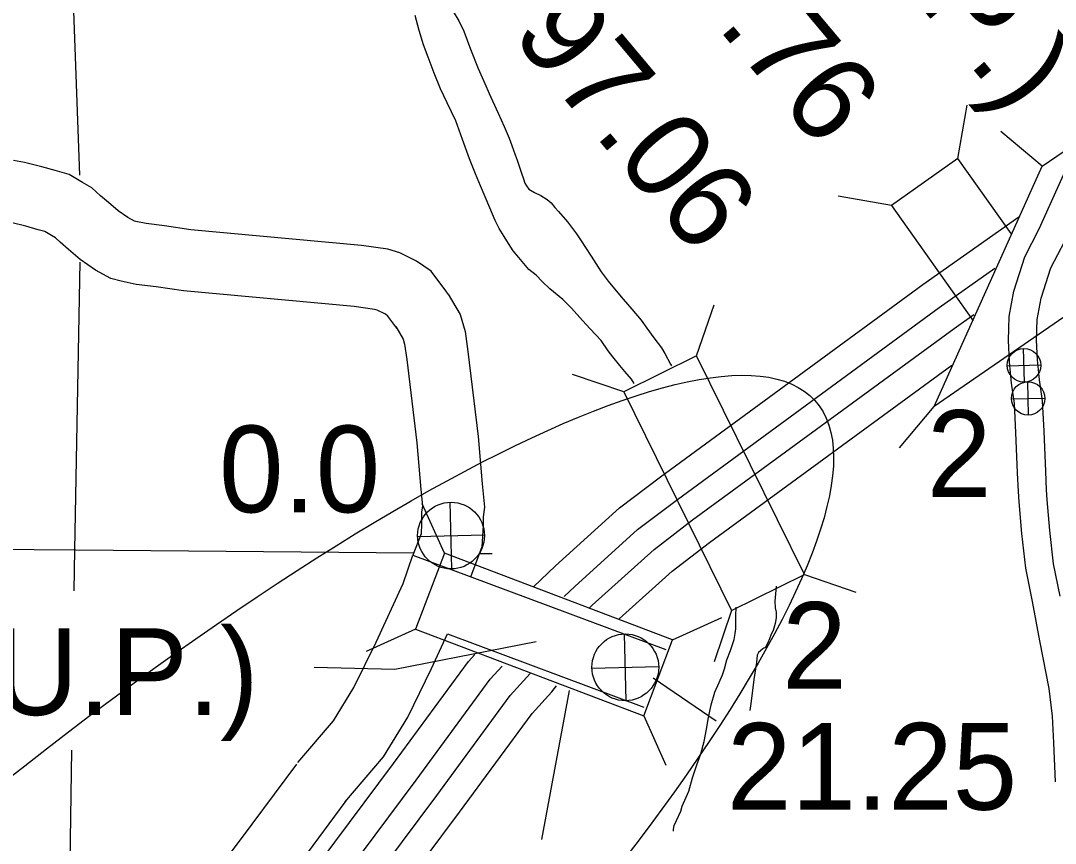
# Model space of a CAD drawing. Extents: x 22866 to 28196, y 1324810 to 1328105.
# Drawn here: x 24260.5 to 24428, y 1327097.7 to 1327231 of the extents above; entities that cross this region are included whole.
import ezdxf

# ---------------------------------------------------------------- set-up
doc = ezdxf.new("R2010")
doc.units = 0
for name, color, linetype in [('Default', 7, 'Continuous'), ('Level 10', 7, 'Continuous'), ('Level 15', 7, 'Continuous'), ('Level 19', 7, 'Continuous'), ('Level 20', 7, 'Continuous'), ('Level 25', 7, 'Continuous'), ('Level 26', 7, 'Continuous'), ('Level 5', 7, 'Continuous'), ('Level 58', 7, 'Continuous'), ('Level 9', 7, 'Continuous')]:
    doc.layers.add(name, color=color, linetype=linetype)

msp = doc.modelspace()

# ---------------------------------------------------------------- linework, layer by layer
at = {"layer": 'Default'}
msp.add_ellipse((24246.97, 1327041), major_axis=(-142.09, -128.47), ratio=0.229165, dxfattribs=at)
at = {"layer": 'Level 10'}
for points in [[(24329.66, 1327186.72), (24329.28, 1327187.25), (24326.95, 1327190.43), (24324.53, 1327192.07), (24321.88, 1327193.38), (24319.91, 1327193.98), (24315.64, 1327194.59), (24288.01, 1327197.13), (24283.72, 1327197.77), (24280.75, 1327198.13), (24279.11, 1327198.47), (24278.86, 1327198.54), (24277.81, 1327199.1), (24276.25, 1327200.2), (24274.69, 1327201.54), (24273.4, 1327202.64), (24271.99, 1327203.9), (24270.49, 1327204.78), (24268.33, 1327206.06), (24266.03, 1327206.73), (24263.86, 1327207.33), (24261.09, 1327208.03), (24259.27, 1327208.33)], [(24329.66, 1327186.72), (24329.28, 1327187.25), (24326.95, 1327190.43), (24324.53, 1327192.07), (24321.88, 1327193.38), (24319.91, 1327193.98), (24315.64, 1327194.59), (24288.01, 1327197.13), (24283.72, 1327197.77), (24280.75, 1327198.13), (24279.11, 1327198.47), (24278.86, 1327198.54), (24277.81, 1327199.1), (24276.25, 1327200.2), (24274.69, 1327201.54), (24273.4, 1327202.64), (24271.99, 1327203.9), (24270.49, 1327204.78), (24268.33, 1327206.06), (24266.03, 1327206.73), (24263.86, 1327207.33), (24261.09, 1327208.03), (24259.27, 1327208.33)], [(24321.41, 1327181.11), (24321.19, 1327181.42), (24319.93, 1327183.14), (24319.51, 1327183.43), (24318.19, 1327184.08), (24317.74, 1327184.22), (24314.48, 1327184.68), (24286.82, 1327187.22), (24282.37, 1327187.88), (24279.14, 1327188.28), (24276.71, 1327188.78), (24275.07, 1327189.26), (24272.56, 1327190.6), (24270.11, 1327192.32), (24268.21, 1327193.96), (24266.85, 1327195.12), (24266.08, 1327195.8), (24265.42, 1327196.19), (24264.34, 1327196.83), (24263.29, 1327197.14), (24261.3, 1327197.69), (24259.06, 1327198.26)], [(24321.41, 1327181.11), (24321.19, 1327181.42), (24319.93, 1327183.14), (24319.51, 1327183.43), (24318.19, 1327184.08), (24317.74, 1327184.22), (24314.48, 1327184.68), (24286.82, 1327187.22), (24282.37, 1327187.88), (24279.14, 1327188.28), (24276.71, 1327188.78), (24275.07, 1327189.26), (24272.56, 1327190.6), (24270.11, 1327192.32), (24268.21, 1327193.96), (24266.85, 1327195.12), (24266.08, 1327195.8), (24265.42, 1327196.19), (24264.34, 1327196.83), (24263.29, 1327197.14), (24261.3, 1327197.69), (24259.06, 1327198.26)], [(24329.66, 1327186.72), (24331.63, 1327183.4), (24332.42, 1327180.63), (24332.86, 1327177.41), (24334.55, 1327163.62), (24335.2, 1327155.97), (24335.59, 1327152.19)], [(24329.66, 1327186.72), (24331.63, 1327183.4), (24332.42, 1327180.63), (24332.86, 1327177.41), (24334.55, 1327163.62), (24335.2, 1327155.97), (24335.59, 1327152.19)], [(24321.19, 1327181.45), (24322.39, 1327179.42), (24322.63, 1327178.58), (24322.97, 1327176.13), (24324.63, 1327162.59), (24325.27, 1327155.04), (24325.54, 1327152.39)], [(24321.19, 1327181.45), (24322.39, 1327179.42), (24322.63, 1327178.58), (24322.97, 1327176.13), (24324.63, 1327162.59), (24325.27, 1327155.04), (24325.54, 1327152.39)], [(24325.54, 1327152.39), (24325.39, 1327151.35), (24325.39, 1327149.51), (24325.29, 1327147.87), (24323.97, 1327144.4)], [(24325.54, 1327152.39), (24325.39, 1327151.35), (24325.39, 1327149.51), (24325.29, 1327147.87), (24323.97, 1327144.4)], [(24335.59, 1327152.19), (24335.36, 1327150.64), (24335.36, 1327149.2), (24335.15, 1327145.75), (24333.3, 1327140.87)], [(24335.59, 1327152.19), (24335.36, 1327150.64), (24335.36, 1327149.2), (24335.15, 1327145.75), (24333.3, 1327140.87)], [(24305.36, 1327110.83), (24311.1, 1327117.57), (24314.38, 1327122.97), (24318, 1327130.32), (24322.38, 1327139.84), (24323.97, 1327144.4)], [(24305.36, 1327110.83), (24311.1, 1327117.57), (24314.38, 1327122.97), (24318, 1327130.32), (24322.38, 1327139.84), (24323.97, 1327144.4)], [(24323.97, 1327144.4), (24364.93, 1327129.1)], [(24323.97, 1327144.4), (24364.93, 1327129.1)], [(24312.96, 1327104.37), (24319.21, 1327111.71), (24323.14, 1327118.17), (24327, 1327126.03), (24329.59, 1327131.65)], [(24312.96, 1327104.37), (24319.21, 1327111.71), (24323.14, 1327118.17), (24327, 1327126.03), (24329.59, 1327131.65)], [(24329.59, 1327131.65), (24361.39, 1327119.77)], [(24329.59, 1327131.65), (24361.39, 1327119.77)], [(24278.78, 1327075.17), (24297.96, 1327100.85), (24305.15, 1327110.57)], [(24278.78, 1327075.17), (24297.96, 1327100.85), (24305.15, 1327110.57)], [(24286.78, 1327069.2), (24305.97, 1327094.9), (24313.17, 1327104.63)], [(24286.78, 1327069.2), (24305.97, 1327094.9), (24313.17, 1327104.63)]]:
    msp.add_lwpolyline(points, dxfattribs=at)
at = {"layer": 'Level 15'}
for points in [[(24428.06, 1327107.67), (24427.79, 1327113.99), (24427.55, 1327118.35), (24427.04, 1327122.8), (24425.51, 1327130.52), (24424.3, 1327136.91), (24423.22, 1327142.31), (24422.57, 1327147.94), (24422.16, 1327153.05), (24422.04, 1327154.75), (24421.89, 1327157.76), (24421.62, 1327164.3), (24421.4, 1327168.99), (24420.9, 1327172.26), (24420.58, 1327175.73), (24420.42, 1327179.17), (24420.52, 1327183.07), (24421.27, 1327187.2), (24423.08, 1327192.74), (24425.42, 1327197.28), (24430.11, 1327207.68)], [(24428.06, 1327107.67), (24427.79, 1327113.99), (24427.55, 1327118.35), (24427.04, 1327122.8), (24425.51, 1327130.52), (24424.3, 1327136.91), (24423.22, 1327142.31), (24422.57, 1327147.94), (24422.16, 1327153.05), (24422.04, 1327154.75), (24421.89, 1327157.76), (24421.62, 1327164.3), (24421.4, 1327168.99), (24420.9, 1327172.26), (24420.58, 1327175.73), (24420.42, 1327179.17), (24420.52, 1327183.07), (24421.27, 1327187.2), (24423.08, 1327192.74), (24425.42, 1327197.28), (24430.11, 1327207.68)], [(24428.79, 1327137.78), (24427.74, 1327143.02), (24427.12, 1327148.39), (24426.72, 1327153.39), (24426.61, 1327155.02), (24426.46, 1327157.97), (24426.19, 1327164.5), (24425.96, 1327169.44), (24425.44, 1327172.81), (24425.15, 1327176.04), (24424.99, 1327179.23), (24425.08, 1327182.6), (24425.71, 1327186.07), (24427.31, 1327190.97), (24429.54, 1327195.29)], [(24428.79, 1327137.78), (24427.74, 1327143.02), (24427.12, 1327148.39), (24426.72, 1327153.39), (24426.61, 1327155.02), (24426.46, 1327157.97), (24426.19, 1327164.5), (24425.96, 1327169.44), (24425.44, 1327172.81), (24425.15, 1327176.04), (24424.99, 1327179.23), (24425.08, 1327182.6), (24425.71, 1327186.07), (24427.31, 1327190.97), (24429.54, 1327195.29)]]:
    msp.add_lwpolyline(points, dxfattribs=at)
at = {"layer": 'Level 19'}
for points in [[(24343.51, 1327139.27), (24347.07, 1327142.69), (24357.44, 1327152.08), (24364.06, 1327157.11), (24406.55, 1327188.24), (24422.08, 1327199.21)], [(24343.51, 1327139.27), (24347.07, 1327142.69), (24357.44, 1327152.08), (24364.06, 1327157.11), (24406.55, 1327188.24), (24422.08, 1327199.21)], [(24348.47, 1327137.7), (24350.19, 1327139.35), (24360.36, 1327148.55), (24366.8, 1327153.45), (24409.21, 1327184.53), (24418.23, 1327190.9)], [(24348.47, 1327137.7), (24350.19, 1327139.35), (24360.36, 1327148.55), (24366.8, 1327153.45), (24409.21, 1327184.53), (24418.23, 1327190.9)], [(24352.45, 1327135.76), (24353.02, 1327136.31), (24363.02, 1327145.35), (24369.28, 1327150.12), (24411.64, 1327181.16), (24414.8, 1327183.39)], [(24352.45, 1327135.76), (24353.02, 1327136.31), (24363.02, 1327145.35), (24369.28, 1327150.12), (24411.64, 1327181.16), (24414.8, 1327183.39)], [(24357.39, 1327134.1), (24365.94, 1327141.83), (24372.02, 1327146.46), (24411.27, 1327175.22)], [(24357.39, 1327134.1), (24365.94, 1327141.83), (24372.02, 1327146.46), (24411.27, 1327175.22)], [(24289.78, 1327069.04), (24320.85, 1327110.67), (24332.96, 1327127.2), (24333.98, 1327128.32)], [(24289.78, 1327069.04), (24320.85, 1327110.67), (24332.96, 1327127.2), (24333.98, 1327128.32)], [(24293.5, 1327066.38), (24324.52, 1327107.95), (24336.5, 1327124.3), (24338.44, 1327126.43)], [(24293.5, 1327066.38), (24324.52, 1327107.95), (24336.5, 1327124.3), (24338.44, 1327126.43)], [(24296.84, 1327063.92), (24327.86, 1327105.48), (24339.73, 1327121.67), (24342.99, 1327125.25), (24343.05, 1327125.33)], [(24296.84, 1327063.92), (24327.86, 1327105.48), (24339.73, 1327121.67), (24342.99, 1327125.25), (24343.05, 1327125.33)], [(24300.55, 1327061.24), (24331.54, 1327102.76), (24343.27, 1327118.77), (24346.47, 1327122.29), (24347.24, 1327123.26)], [(24300.55, 1327061.24), (24331.54, 1327102.76), (24343.27, 1327118.77), (24346.47, 1327122.29), (24347.24, 1327123.26)]]:
    msp.add_lwpolyline(points, dxfattribs=at)
at = {"layer": 'Level 20'}
for p, q in [((24425.91, 1327207.41), (24458.54, 1327229.95)), ((24425.91, 1327207.41), (24458.54, 1327229.95)), ((24412.25, 1327208.68), (24413.74, 1327217.33)), ((24412.25, 1327208.68), (24413.74, 1327217.33)), ((24425.91, 1327207.41), (24419.17, 1327213.04)), ((24425.91, 1327207.41), (24419.17, 1327213.04)), ((24412.25, 1327208.68), (24401.49, 1327201.09)), ((24412.25, 1327208.68), (24401.49, 1327201.09)), ((24420.84, 1327196.51), (24412.25, 1327208.68)), ((24420.84, 1327196.51), (24412.25, 1327208.68)), ((24408.4, 1327168.52), (24425.91, 1327207.41)), ((24408.4, 1327168.52), (24425.91, 1327207.41)), ((24401.49, 1327201.09), (24392.84, 1327202.58)), ((24401.49, 1327201.09), (24392.84, 1327202.58)), ((24401.49, 1327201.09), (24414.71, 1327182.36)), ((24401.49, 1327201.09), (24414.71, 1327182.36)), ((24440.98, 1327190.96), (24408.4, 1327168.52)), ((24440.98, 1327190.96), (24408.4, 1327168.52)), ((24369.92, 1327176.68), (24372.74, 1327184.99)), ((24369.92, 1327176.68), (24372.74, 1327184.99)), ((24358.11, 1327170.86), (24349.8, 1327173.69)), ((24358.11, 1327170.86), (24349.8, 1327173.69)), ((24402.78, 1327161.78), (24408.4, 1327168.52)), ((24402.78, 1327161.78), (24408.4, 1327168.52)), ((24329.08, 1327144.71), (24325.48, 1327152.72)), ((24329.08, 1327144.71), (24325.48, 1327152.72)), ((24387.38, 1327141.25), (24395.69, 1327138.43)), ((24387.38, 1327141.25), (24395.69, 1327138.43)), ((24375.57, 1327135.43), (24372.74, 1327127.12)), ((24375.57, 1327135.43), (24372.74, 1327127.12)), ((24366.02, 1327130.71), (24374.02, 1327134.31)), ((24366.02, 1327130.71), (24374.02, 1327134.31)), ((24324.42, 1327132.4), (24316.41, 1327128.8)), ((24324.42, 1327132.4), (24316.41, 1327128.8)), ((24361.35, 1327118.4), (24364.95, 1327110.39)), ((24361.35, 1327118.4), (24364.95, 1327110.39))]:
    msp.add_line(p, q, dxfattribs=at)
for points in [[(24387.38, 1327141.25), (24369.92, 1327176.68), (24358.11, 1327170.86), (24375.57, 1327135.43)], [(24387.38, 1327141.25), (24369.92, 1327176.68), (24358.11, 1327170.86), (24375.57, 1327135.43)], [(24366.02, 1327130.71), (24329.08, 1327144.71), (24324.42, 1327132.4), (24361.35, 1327118.4)], [(24366.02, 1327130.71), (24329.08, 1327144.71), (24324.42, 1327132.4), (24361.35, 1327118.4)]]:
    msp.add_lwpolyline(points, close=True, dxfattribs=at)
at = {"layer": 'Level 25'}
msp.add_line((24362.86, 1327124.54), (24373.1, 1327117.58), dxfattribs=at)
msp.add_line((24362.86, 1327124.54), (24373.1, 1327117.58), dxfattribs=at)
at = {"layer": 'Level 26'}
for p, q in [((24423.01, 1327172.46), (24422.88, 1327177.87)), ((24423.01, 1327172.46), (24422.88, 1327177.87)), ((24420.24, 1327175.11), (24425.65, 1327175.23)), ((24420.24, 1327175.11), (24425.65, 1327175.23)), ((24423.67, 1327167.1), (24423.55, 1327172.51)), ((24423.67, 1327167.1), (24423.55, 1327172.51)), ((24420.9, 1327169.74), (24426.31, 1327169.87)), ((24420.9, 1327169.74), (24426.31, 1327169.87)), ((24330.27, 1327142.17), (24330.03, 1327152.99)), ((24330.27, 1327142.17), (24330.03, 1327152.99)), ((24324.74, 1327147.45), (24335.56, 1327147.7)), ((24324.74, 1327147.45), (24335.56, 1327147.7)), ((24358.49, 1327120.83), (24358.24, 1327131.65)), ((24358.49, 1327120.83), (24358.24, 1327131.65)), ((24352.96, 1327126.11), (24363.78, 1327126.36)), ((24352.96, 1327126.11), (24363.78, 1327126.36))]:
    msp.add_line(p, q, dxfattribs=at)
for centre, radius in [((24422.94, 1327175.17), 2.71), ((24422.94, 1327175.17), 2.71), ((24423.61, 1327169.8), 2.71), ((24423.61, 1327169.8), 2.71), ((24330.15, 1327147.58), 5.41), ((24330.15, 1327147.58), 5.41), ((24358.37, 1327126.24), 5.41), ((24358.37, 1327126.24), 5.41)]:
    msp.add_circle(centre, radius, dxfattribs=at)
at = {"layer": 'Level 5'}
for points in [[(24270.01, 1327205.96), (24268.97, 1327235.56), (24268.26, 1327276.64), (24263.79, 1327316.9)], [(24270.01, 1327205.96), (24268.97, 1327235.56), (24268.26, 1327276.64), (24263.79, 1327316.9)], [(24269.11, 1327138.63), (24269.21, 1327145.29), (24270.09, 1327191.88)], [(24269.11, 1327138.63), (24269.21, 1327145.29), (24270.09, 1327191.88)], [(24269.37, 1327145.23), (24181.42, 1327145.94)], [(24269.37, 1327145.23), (24181.42, 1327145.94)], [(24324.11, 1327144.73), (24269.37, 1327145.23)], [(24324.11, 1327144.73), (24269.37, 1327145.23)], [(24336.81, 1327144.62), (24334.77, 1327144.63)], [(24336.81, 1327144.62), (24334.77, 1327144.63)], [(24268.02, 1327065.83), (24268.72, 1327112.82)], [(24268.02, 1327065.83), (24268.72, 1327112.82)]]:
    msp.add_lwpolyline(points, dxfattribs=at)
at = {"layer": 'Level 58'}
for p, q in [((24321.02, 1327125.95), (24343.91, 1327130.4)), ((24321.02, 1327125.95), (24343.91, 1327130.4)), ((24307.99, 1327126.27), (24321.02, 1327125.95)), ((24307.99, 1327126.27), (24321.02, 1327125.95)), ((24344.83, 1327098.32), (24349.34, 1327122.49)), ((24344.83, 1327098.32), (24349.34, 1327122.49))]:
    msp.add_line(p, q, dxfattribs=at)
at = {"layer": 'Level 9'}
for points in [[(24330.47, 1327232.49), (24331.39, 1327230.97), (24332.21, 1327229.29), (24333.32, 1327226.37), (24334.56, 1327223.26), (24335.6, 1327220.81), (24336.35, 1327219.22), (24336.87, 1327218), (24337.8, 1327216.05), (24338.76, 1327213.87), (24339.55, 1327211.98), (24340, 1327210.79), (24340.56, 1327209.26), (24340.84, 1327208.4), (24341.22, 1327207.27), (24341.57, 1327206.31), (24341.88, 1327205.39), (24342.12, 1327204.69), (24342.36, 1327204.23), (24342.77, 1327203.73), (24343.68, 1327203.15), (24344.71, 1327202.67), (24345.72, 1327202.01), (24346.36, 1327201.49), (24346.97, 1327200.73), (24347.54, 1327200.11), (24349, 1327198.4), (24349.68, 1327197.55), (24350.49, 1327196.46), (24351.24, 1327195.34), (24351.95, 1327194.25), (24352.84, 1327192.83), (24353.62, 1327191.68), (24354.47, 1327190.32), (24355.59, 1327188.81), (24356.64, 1327187.56), (24358.03, 1327185.88), (24359.42, 1327184.24), (24360.94, 1327182.46), (24361.86, 1327181.18), (24362.98, 1327179.6), (24364.23, 1327177.98), (24364.78, 1327177.09), (24365.67, 1327175.37), (24365.84, 1327175.06)], [(24330.47, 1327232.49), (24331.39, 1327230.97), (24332.21, 1327229.29), (24333.32, 1327226.37), (24334.56, 1327223.26), (24335.6, 1327220.81), (24336.35, 1327219.22), (24336.87, 1327218), (24337.8, 1327216.05), (24338.76, 1327213.87), (24339.55, 1327211.98), (24340, 1327210.79), (24340.56, 1327209.26), (24340.84, 1327208.4), (24341.22, 1327207.27), (24341.57, 1327206.31), (24341.88, 1327205.39), (24342.12, 1327204.69), (24342.36, 1327204.23), (24342.77, 1327203.73), (24343.68, 1327203.15), (24344.71, 1327202.67), (24345.72, 1327202.01), (24346.36, 1327201.49), (24346.97, 1327200.73), (24347.54, 1327200.11), (24349, 1327198.4), (24349.68, 1327197.55), (24350.49, 1327196.46), (24351.24, 1327195.34), (24351.95, 1327194.25), (24352.84, 1327192.83), (24353.62, 1327191.68), (24354.47, 1327190.32), (24355.59, 1327188.81), (24356.64, 1327187.56), (24358.03, 1327185.88), (24359.42, 1327184.24), (24360.94, 1327182.46), (24361.86, 1327181.18), (24362.98, 1327179.6), (24364.23, 1327177.98), (24364.78, 1327177.09), (24365.67, 1327175.37), (24365.84, 1327175.06)], [(24325, 1327229.44), (24324.33, 1327231.83)], [(24325, 1327229.44), (24324.33, 1327231.83)], [(24359.8, 1327172.21), (24359.36, 1327172.91), (24358.27, 1327174.19), (24357.46, 1327175.15), (24356.35, 1327176.53), (24355.57, 1327177.52), (24354.44, 1327179.2), (24352.69, 1327181.07), (24351.44, 1327182.45), (24349.68, 1327184.42), (24348.26, 1327185.86), (24346.17, 1327187.56), (24344.89, 1327188.74), (24343.91, 1327189.76), (24342.77, 1327190.68), (24341.11, 1327192.62), (24340.23, 1327193.73), (24339.18, 1327195.32), (24338.73, 1327196.04), (24337.92, 1327197.36), (24337.27, 1327198.65), (24336.44, 1327200.7), (24334.92, 1327204.25), (24334.13, 1327206.17), (24333.16, 1327208.62), (24332.01, 1327211.73), (24330.94, 1327214.78), (24329.53, 1327217.69), (24328.43, 1327219.97), (24327.4, 1327222.48), (24326.43, 1327225.1), (24325.7, 1327227.09), (24325, 1327229.44)], [(24359.8, 1327172.21), (24359.36, 1327172.91), (24358.27, 1327174.19), (24357.46, 1327175.15), (24356.35, 1327176.53), (24355.57, 1327177.52), (24354.44, 1327179.2), (24352.69, 1327181.07), (24351.44, 1327182.45), (24349.68, 1327184.42), (24348.26, 1327185.86), (24346.17, 1327187.56), (24344.89, 1327188.74), (24343.91, 1327189.76), (24342.77, 1327190.68), (24341.11, 1327192.62), (24340.23, 1327193.73), (24339.18, 1327195.32), (24338.73, 1327196.04), (24337.92, 1327197.36), (24337.27, 1327198.65), (24336.44, 1327200.7), (24334.92, 1327204.25), (24334.13, 1327206.17), (24333.16, 1327208.62), (24332.01, 1327211.73), (24330.94, 1327214.78), (24329.53, 1327217.69), (24328.43, 1327219.97), (24327.4, 1327222.48), (24326.43, 1327225.1), (24325.7, 1327227.09), (24325, 1327229.44)], [(24382.83, 1327139.36), (24382.72, 1327138.13), (24382.57, 1327136.96), (24382.65, 1327135.9), (24382.8, 1327135.2), (24382.81, 1327134.23), (24382.66, 1327133.33), (24382.34, 1327132.2), (24381.99, 1327131.59), (24381.73, 1327130.85), (24381.48, 1327130.18), (24381.25, 1327129.81), (24381.06, 1327129.44), (24380.83, 1327129.34), (24380.66, 1327129.24), (24380.27, 1327128.93), (24379.97, 1327128.66), (24379.75, 1327128.19), (24379.63, 1327127.02), (24379.21, 1327124.25), (24378.76, 1327120.75), (24378.52, 1327119.22)], [(24382.83, 1327139.36), (24382.72, 1327138.13), (24382.57, 1327136.96), (24382.65, 1327135.9), (24382.8, 1327135.2), (24382.81, 1327134.23), (24382.66, 1327133.33), (24382.34, 1327132.2), (24381.99, 1327131.59), (24381.73, 1327130.85), (24381.48, 1327130.18), (24381.25, 1327129.81), (24381.06, 1327129.44), (24380.83, 1327129.34), (24380.66, 1327129.24), (24380.27, 1327128.93), (24379.97, 1327128.66), (24379.75, 1327128.19), (24379.63, 1327127.02), (24379.21, 1327124.25), (24378.76, 1327120.75), (24378.52, 1327119.22)], [(24366.18, 1327099.7), (24366.19, 1327100.03), (24366.28, 1327100.6), (24366.67, 1327101.41), (24367.34, 1327102.91), (24367.6, 1327103.75), (24368.65, 1327106.17), (24369.25, 1327108.34), (24369.98, 1327110.45), (24370.59, 1327112.23), (24371.12, 1327114.2), (24371.52, 1327116.2), (24371.86, 1327118.11), (24372.29, 1327120.15), (24372.89, 1327122.19), (24373.6, 1327123.8), (24374.11, 1327125.01), (24374.43, 1327126.01), (24374.84, 1327127.45), (24375.42, 1327128.99), (24375.99, 1327130.76), (24376.14, 1327131.7), (24376.26, 1327132.47), (24376.29, 1327134.57), (24376.31, 1327135.99)], [(24366.18, 1327099.7), (24366.19, 1327100.03), (24366.28, 1327100.6), (24366.67, 1327101.41), (24367.34, 1327102.91), (24367.6, 1327103.75), (24368.65, 1327106.17), (24369.25, 1327108.34), (24369.98, 1327110.45), (24370.59, 1327112.23), (24371.12, 1327114.2), (24371.52, 1327116.2), (24371.86, 1327118.11), (24372.29, 1327120.15), (24372.89, 1327122.19), (24373.6, 1327123.8), (24374.11, 1327125.01), (24374.43, 1327126.01), (24374.84, 1327127.45), (24375.42, 1327128.99), (24375.99, 1327130.76), (24376.14, 1327131.7), (24376.26, 1327132.47), (24376.29, 1327134.57), (24376.31, 1327135.99)]]:
    msp.add_lwpolyline(points, dxfattribs=at)

# ---------------------------------------------------------------- texts
at = {"layer": 'Level 20'}
for p in [(24407.23, 1327153.86), (24407.23, 1327153.86), (24383.78, 1327122.76), (24383.78, 1327122.76)]:
    msp.add_text('2', height=14.04, dxfattribs=at).set_placement(p)
at = {"layer": 'Level 25'}
for s, p in [('0.0', (24292.57, 1327151.35)), ('0.0', (24292.57, 1327151.35)), ('21.25', (24374.84, 1327103.17)), ('21.25', (24374.84, 1327103.17))]:
    msp.add_text(s, height=14.044, dxfattribs=at).set_placement(p)
at = {"layer": 'Level 58'}
for s, p in [('8.20(O.P.)', (24365.41, 1327281.82)), ('8.20(O.P.)', (24365.41, 1327281.82)), ('97.76', (24359.7, 1327246)), ('97.76', (24359.7, 1327246)), ('97.06', (24339.74, 1327228.67)), ('97.06', (24339.74, 1327228.67))]:
    msp.add_text(s, height=14.044, rotation=310, dxfattribs=at).set_placement(p)
msp.add_text('96.69(U.P.)', height=14.0442, dxfattribs=at).set_placement((24202.97, 1327118.51))
msp.add_text('96.69(U.P.)', height=14.0442, dxfattribs=at).set_placement((24202.97, 1327118.51))

doc.saveas('drawing.dxf')
